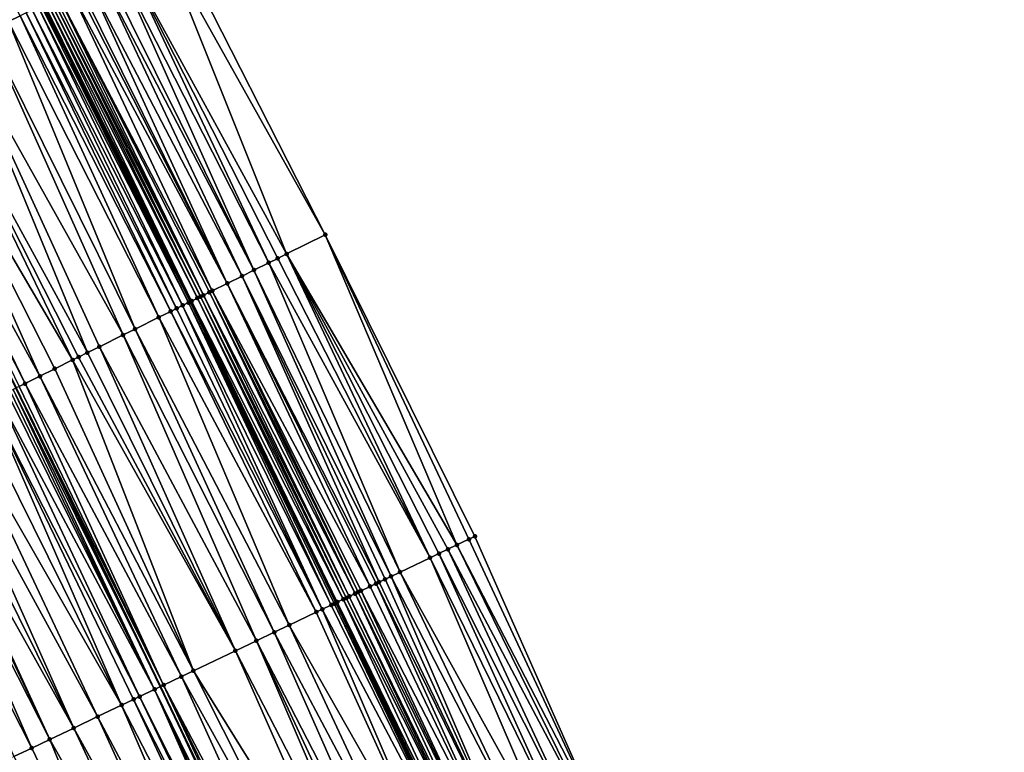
# Model space of a CAD drawing. Header units: feet. Extents: x 2004186 to 2014793, y 836912 to 864902.
# Tile 352 of 656: x 2010173 to 2010232, y 848415 to 848459. Entities that reach past the tile are written whole.
import ezdxf

# ---------------------------------------------------------------- set-up
doc = ezdxf.new("R2010")
doc.units = ezdxf.units.FT
doc.header["$LTSCALE"] = 100
doc.header["$MEASUREMENT"] = 0
for name, color, linetype, lineweight in [('EP_Travel Lane', 5, 'Continuous', 40), ('GPL_Skip Line', 2, 'Continuous', 40), ('Road Shots', 4, 'Continuous', 200), ('Road X-Section', 30, 'Continuous', 13)]:
    doc.layers.add(name, color=color, linetype=linetype, lineweight=lineweight)
doc.layers.add('I-77 SB_MM21-27-Surface-Border', color=7, linetype='Continuous')
doc.layers.add('I-77 SB_MM21-27-Surface-TIN', color=7, linetype='Continuous')

msp = doc.modelspace()

# ---------------------------------------------------------------- linework, layer by layer
at = {"layer": 'EP_Travel Lane'}
msp.add_polyline3d([(2010226.152270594, 848351.5306324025, 431.0596368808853), (2010217.611790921, 848369.7684313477, 431.003042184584), (2010208.997315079, 848387.8179519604, 430.9266833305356), (2010200.382830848, 848405.8674901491, 430.8562109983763), (2010191.768334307, 848423.9170541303, 430.7945311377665), (2010182.988971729, 848442.0748158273, 430.7348264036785), (2010174.091570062, 848459.9865653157, 430.6585878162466), (2010165.194158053, 848477.8983356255, 430.5893244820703), (2010156.296739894, 848495.8101183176, 430.5241777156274), (2010147.259371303, 848513.8251894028, 430.4477298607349), (2010138.152681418, 848531.6314415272, 430.3702636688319), (2010129.045940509, 848549.4377934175, 430.3274887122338), (2010119.939203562, 848567.2441375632, 430.2820293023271), (2010110.569408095, 848585.1130201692, 430.208047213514), (2010101.168451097, 848602.7657240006, 430.1428162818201)], dxfattribs=at)
at = {"layer": 'GPL_Skip Line'}
msp.add_polyline3d([(2010215.519128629, 848346.601391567, 430.5946012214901), (2010207.053911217, 848364.7211766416, 430.5414172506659), (2010198.430192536, 848382.7663136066, 430.4742536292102), (2010189.806490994, 848400.8114147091, 430.3949458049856), (2010181.182757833, 848418.8565819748, 430.3380431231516), (2010172.478275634, 848436.8624081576, 430.2722322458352), (2010163.59502872, 848454.7812046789, 430.2039886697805), (2010154.711774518, 848472.7000159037, 430.1406482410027), (2010145.828520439, 848490.6188268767, 430.0772240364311), (2010136.862724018, 848508.4959757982, 429.9985156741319), (2010127.74192482, 848526.2949927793, 429.9196532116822), (2010118.621085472, 848544.0940881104, 429.8680376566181), (2010109.500244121, 848561.8931873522, 429.8177818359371), (2010100.213436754, 848579.605537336, 429.7355131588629), (2010090.824792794, 848597.2647606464, 429.6626206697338), (2010081.436118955, 848614.924040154, 429.6102286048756)], dxfattribs=at)
at = {"layer": 'I-77 SB_MM21-27-Surface-Border', "color": 3, "linetype": 'ByBlock', "lineweight": -2}
msp.add_polyline3d([(2010108.129824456, 848606.4677973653, 430.4308570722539), (2010117.695080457, 848588.9024260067, 430.4908939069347), (2010127.298302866, 848571.0161863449, 430.5589193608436), (2010136.597118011, 848553.3083303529, 430.6211650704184), (2010145.895934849, 848535.6004710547, 430.6822738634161), (2010154.838771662, 848517.7101885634, 430.7413729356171), (2010164.104699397, 848499.6820100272, 430.8171132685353), (2010172.987898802, 848481.763309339, 430.9173157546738), (2010182.050294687, 848463.9334265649, 431.0124667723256), (2010191.112737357, 848446.1034494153, 431.0761961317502), (2010200.129132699, 848427.9138931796, 431.1357538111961), (2010208.211522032, 848409.6099850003, 431.1831568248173), (2010216.293915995, 848391.3060671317, 431.22738340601), (2010223.834974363, 848372.7433911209, 431.2562226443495), (2010232.031190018, 848354.2559218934, 431.3111899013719)], dxfattribs=at)
at = {"layer": 'I-77 SB_MM21-27-Surface-TIN', "color": 128, "linetype": 'ByBlock', "lineweight": -2}
for points in [[(2010163.133094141, 848476.876303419, 430.5198906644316), (2010172.016350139, 848458.9574885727, 430.5820116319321), (2010172.733059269, 848459.3129151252, 430.6135622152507)], [(2010181.333577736, 848463.5780157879, 430.9861770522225), (2010179.183426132, 848462.5117849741, 430.9078140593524), (2010188.783393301, 848444.9483925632, 431.0001468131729)], [(2010182.050294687, 848463.9334265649, 431.0124667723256), (2010181.333577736, 848463.5780157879, 430.9861770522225), (2010191.112737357, 848446.1034494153, 431.0761961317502)], [(2010181.333577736, 848463.5780157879, 430.9861770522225), (2010188.783393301, 848444.9483925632, 431.0001468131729), (2010191.112737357, 848446.1034494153, 431.0761961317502)], [(2010179.183426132, 848462.5117849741, 430.9078140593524), (2010178.645892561, 848462.2452185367, 430.8853106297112), (2010187.708321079, 848444.4152699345, 430.9585553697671)], [(2010179.183426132, 848462.5117849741, 430.9078140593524), (2010188.245856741, 848444.6818321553, 430.9796534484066), (2010188.783393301, 848444.9483925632, 431.0001468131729)], [(2010179.183426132, 848462.5117849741, 430.9078140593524), (2010187.708321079, 848444.4152699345, 430.9585553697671), (2010188.245856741, 848444.6818321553, 430.9796534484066)], [(2010177.929177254, 848461.8898044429, 430.8579148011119), (2010177.570817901, 848461.7121008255, 430.8453606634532), (2010186.812424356, 848443.9710075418, 430.9260516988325)], [(2010178.645892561, 848462.2452185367, 430.8853106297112), (2010177.929177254, 848461.8898044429, 430.8579148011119), (2010186.812424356, 848443.9710075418, 430.9260516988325)], [(2010178.645892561, 848462.2452185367, 430.8853106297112), (2010186.812424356, 848443.9710075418, 430.9260516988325), (2010187.708321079, 848444.4152699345, 430.9585553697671)], [(2010176.854100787, 848461.3566903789, 430.8191810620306), (2010176.316567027, 848461.0901243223, 430.7968047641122), (2010185.199806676, 848443.1713424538, 430.8699525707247)], [(2010177.570817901, 848461.7121008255, 430.8453606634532), (2010176.854100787, 848461.3566903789, 430.8191810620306), (2010186.095699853, 848443.6156120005, 430.9048419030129)], [(2010176.854100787, 848461.3566903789, 430.8191810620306), (2010185.199806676, 848443.1713424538, 430.8699525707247), (2010186.095699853, 848443.6156120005, 430.9048419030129)], [(2010177.570817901, 848461.7121008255, 430.8453606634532), (2010186.095699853, 848443.6156120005, 430.9048419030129), (2010186.812424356, 848443.9710075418, 430.9260516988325)], [(2010175.779049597, 848460.8235253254, 430.7634432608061), (2010175.062329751, 848460.4681203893, 430.739101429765), (2010184.303945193, 848442.7270089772, 430.8137435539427)], [(2010176.137401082, 848461.001244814, 430.781290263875), (2010175.779049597, 848460.8235253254, 430.7634432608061), (2010185.199806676, 848443.1713424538, 430.8699525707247)], [(2010175.779049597, 848460.8235253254, 430.7634432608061), (2010184.303945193, 848442.7270089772, 430.8137435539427), (2010185.199806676, 848443.1713424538, 430.8699525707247)], [(2010176.316567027, 848461.0901243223, 430.7968047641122), (2010176.137401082, 848461.001244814, 430.781290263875), (2010185.199806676, 848443.1713424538, 430.8699525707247)], [(2010173.987322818, 848459.9348660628, 430.6535923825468), (2010182.870565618, 848442.0160778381, 430.7246172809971), (2010174.091570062, 848459.9865653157, 430.6585878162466)], [(2010174.166499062, 848460.023724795, 430.6621783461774), (2010174.091570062, 848459.9865653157, 430.6585878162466), (2010182.988971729, 848442.0748158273, 430.7348264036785)], [(2010182.870565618, 848442.0160778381, 430.7246172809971), (2010182.988971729, 848442.0748158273, 430.7348264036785), (2010174.091570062, 848459.9865653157, 430.6585878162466)], [(2010174.345654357, 848460.112625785, 430.6848566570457), (2010174.166499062, 848460.023724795, 430.6621783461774), (2010183.049731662, 848442.1049571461, 430.740065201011)], [(2010174.166499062, 848460.023724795, 430.6621783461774), (2010182.988971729, 848442.0748158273, 430.7348264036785), (2010183.049731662, 848442.1049571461, 430.740065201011)], [(2010174.524805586, 848460.2015349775, 430.7102703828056), (2010174.345654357, 848460.112625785, 430.6848566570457), (2010183.408043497, 848442.2827566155, 430.7845850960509)], [(2010174.345654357, 848460.112625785, 430.6848566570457), (2010183.049731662, 848442.1049571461, 430.740065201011), (2010183.408043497, 848442.2827566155, 430.7845850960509)], [(2010174.703967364, 848460.290422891, 430.7285878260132), (2010174.524805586, 848460.2015349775, 430.7102703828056), (2010183.587214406, 848442.3716261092, 430.7967601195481)], [(2010174.524805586, 848460.2015349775, 430.7102703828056), (2010183.408043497, 848442.2827566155, 430.7845850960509), (2010183.587214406, 848442.3716261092, 430.7967601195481)], [(2010174.883143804, 848460.3792812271, 430.7370417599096), (2010174.703967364, 848460.290422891, 430.7285878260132), (2010183.766394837, 848442.4604763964, 430.802529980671)], [(2010174.703967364, 848460.290422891, 430.7285878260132), (2010183.587214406, 848442.3716261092, 430.7967601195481), (2010183.766394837, 848442.4604763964, 430.802529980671)], [(2010175.062329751, 848460.4681203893, 430.739101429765), (2010174.883143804, 848460.3792812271, 430.7370417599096), (2010183.766394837, 848442.4604763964, 430.802529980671)], [(2010175.062329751, 848460.4681203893, 430.739101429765), (2010184.124766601, 848442.6381549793, 430.8067361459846), (2010184.303945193, 848442.7270089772, 430.8137435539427)], [(2010175.062329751, 848460.4681203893, 430.739101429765), (2010183.766394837, 848442.4604763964, 430.802529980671), (2010184.124766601, 848442.6381549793, 430.8067361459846)], [(2010173.091418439, 848459.4906191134, 430.626240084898), (2010172.733059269, 848459.3129151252, 430.6135622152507), (2010181.795485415, 848441.48297131, 430.6883952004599)], [(2010173.449781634, 848459.6683149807, 430.6362097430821), (2010173.091418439, 848459.4906191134, 430.626240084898), (2010182.153848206, 848441.6606679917, 430.6986369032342)], [(2010173.091418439, 848459.4906191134, 430.626240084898), (2010181.795485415, 848441.48297131, 430.6883952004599), (2010182.153848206, 848441.6606679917, 430.6986369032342)], [(2010173.808140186, 848459.8460202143, 430.6493029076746), (2010173.449781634, 848459.6683149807, 430.6362097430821), (2010182.512201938, 848441.8383829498, 430.7149735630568)], [(2010173.449781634, 848459.6683149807, 430.6362097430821), (2010182.153848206, 848441.6606679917, 430.6986369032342), (2010182.512201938, 848441.8383829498, 430.7149735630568)], [(2010173.987322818, 848459.9348660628, 430.6535923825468), (2010173.808140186, 848459.8460202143, 430.6493029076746), (2010182.870565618, 848442.0160778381, 430.7246172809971)], [(2010173.808140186, 848459.8460202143, 430.6493029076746), (2010182.512201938, 848441.8383829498, 430.7149735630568), (2010182.870565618, 848442.0160778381, 430.7246172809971)], [(2010172.016350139, 848458.9574885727, 430.5820116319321), (2010170.76211073, 848458.3354889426, 430.5257432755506), (2010179.645356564, 848440.4166945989, 430.5947230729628)], [(2010172.733059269, 848459.3129151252, 430.6135622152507), (2010172.016350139, 848458.9574885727, 430.5820116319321), (2010181.07877268, 848441.1275520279, 430.6592682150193)], [(2010172.016350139, 848458.9574885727, 430.5820116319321), (2010179.645356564, 848440.4166945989, 430.5947230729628), (2010181.07877268, 848441.1275520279, 430.6592682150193)], [(2010172.733059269, 848459.3129151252, 430.6135622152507), (2010181.07877268, 848441.1275520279, 430.6592682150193), (2010181.795485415, 848441.48297131, 430.6883952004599)], [(2010170.76211073, 848458.3354889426, 430.5257432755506), (2010169.149510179, 848457.5357893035, 430.4581240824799), (2010178.928642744, 848440.0612775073, 430.5663266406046)], [(2010170.76211073, 848458.3354889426, 430.5257432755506), (2010178.928642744, 848440.0612775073, 430.5663266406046), (2010179.645356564, 848440.4166945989, 430.5947230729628)], [(2010169.149510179, 848457.5357893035, 430.4581240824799), (2010167.1785652, 848456.5583559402, 430.3679104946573), (2010176.778518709, 848438.994991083, 430.4694152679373)], [(2010169.149510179, 848457.5357893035, 430.4581240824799), (2010177.495225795, 848439.3504217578, 430.5023415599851), (2010178.928642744, 848440.0612775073, 430.5663266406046)], [(2010169.149510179, 848457.5357893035, 430.4581240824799), (2010176.778518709, 848438.994991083, 430.4694152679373), (2010177.495225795, 848439.3504217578, 430.5023415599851)], [(2010167.1785652, 848456.5583559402, 430.3679104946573), (2010165.745152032, 848455.847492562, 430.3013834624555), (2010175.882633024, 848438.5507064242, 430.4294862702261)], [(2010167.1785652, 848456.5583559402, 430.3679104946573), (2010176.240985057, 848438.728424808, 430.4469653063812), (2010176.778518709, 848438.994991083, 430.4694152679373)], [(2010167.1785652, 848456.5583559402, 430.3679104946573), (2010175.882633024, 848438.5507064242, 430.4294862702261), (2010176.240985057, 848438.728424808, 430.4469653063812)], [(2010165.745152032, 848455.847492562, 430.3013834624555), (2010164.311732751, 848455.1366415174, 430.2389694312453), (2010173.911685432, 848437.5732783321, 430.3410277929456)], [(2010165.745152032, 848455.847492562, 430.3013834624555), (2010174.807575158, 848438.017554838, 430.3782379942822), (2010175.882633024, 848438.5507064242, 430.4294862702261)], [(2010165.745152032, 848455.847492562, 430.3013834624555), (2010173.911685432, 848437.5732783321, 430.3410277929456), (2010174.807575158, 848438.017554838, 430.3782379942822)], [(2010164.311732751, 848455.1366415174, 430.2389694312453), (2010163.953383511, 848454.9589174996, 430.2196120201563), (2010173.015797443, 848437.1289983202, 430.3026484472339)], [(2010163.953383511, 848454.9589174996, 430.2196120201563), (2010172.657451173, 848436.9512683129, 430.2812931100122), (2010173.015797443, 848437.1289983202, 430.3026484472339)], [(2010164.311732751, 848455.1366415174, 430.2389694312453), (2010173.015797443, 848437.1289983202, 430.3026484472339), (2010173.911685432, 848437.5732783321, 430.3410277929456)], [(2010191.112737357, 848446.1034494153, 431.0761961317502), (2010188.783393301, 848444.9483925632, 431.0001468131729), (2010199.046457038, 848427.3963862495, 431.1083585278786)], [(2010191.112737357, 848446.1034494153, 431.0761961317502), (2010199.768242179, 848427.7413880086, 431.1256532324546), (2010200.129132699, 848427.9138931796, 431.1357538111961)], [(2010191.112737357, 848446.1034494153, 431.0761961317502), (2010199.046457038, 848427.3963862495, 431.1083585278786), (2010199.768242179, 848427.7413880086, 431.1256532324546)], [(2010188.245856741, 848444.6818321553, 430.9796534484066), (2010187.708321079, 848444.4152699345, 430.9585553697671), (2010197.422462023, 848426.6200871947, 431.0541741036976)], [(2010188.783393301, 848444.9483925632, 431.0001468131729), (2010188.245856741, 848444.6818321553, 430.9796534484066), (2010197.422462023, 848426.6200871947, 431.0541741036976)], [(2010188.783393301, 848444.9483925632, 431.0001468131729), (2010198.505124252, 848427.1376222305, 431.0910869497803), (2010199.046457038, 848427.3963862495, 431.1083585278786)], [(2010188.783393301, 848444.9483925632, 431.0001468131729), (2010197.963795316, 848426.8788501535, 431.0710866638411), (2010198.505124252, 848427.1376222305, 431.0910869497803)], [(2010188.783393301, 848444.9483925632, 431.0001468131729), (2010197.422462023, 848426.6200871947, 431.0541741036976), (2010197.963795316, 848426.8788501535, 431.0710866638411)], [(2010186.812424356, 848443.9710075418, 430.9260516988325), (2010186.095699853, 848443.6156120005, 430.9048419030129), (2010195.076706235, 848425.498735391, 430.9654279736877)], [(2010187.708321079, 848444.4152699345, 430.9585553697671), (2010186.812424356, 848443.9710075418, 430.9260516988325), (2010195.618037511, 848425.7575025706, 430.9837698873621)], [(2010186.812424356, 848443.9710075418, 430.9260516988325), (2010195.076706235, 848425.498735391, 430.9654279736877), (2010195.618037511, 848425.7575025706, 430.9837698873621)], [(2010187.708321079, 848444.4152699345, 430.9585553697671), (2010195.618037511, 848425.7575025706, 430.9837698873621), (2010197.422462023, 848426.6200871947, 431.0541741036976)], [(2010186.095699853, 848443.6156120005, 430.9048419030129), (2010185.199806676, 848443.1713424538, 430.8699525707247), (2010194.354929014, 848425.153717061, 430.9425217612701)], [(2010186.095699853, 848443.6156120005, 430.9048419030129), (2010194.715816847, 848425.3262278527, 430.9545256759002), (2010195.076706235, 848425.498735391, 430.9654279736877)], [(2010186.095699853, 848443.6156120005, 430.9048419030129), (2010194.354929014, 848425.153717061, 430.9425217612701), (2010194.715816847, 848425.3262278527, 430.9545256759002)], [(2010185.199806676, 848443.1713424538, 430.8699525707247), (2010184.303945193, 848442.7270089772, 430.8137435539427), (2010193.813619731, 848424.8949038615, 430.9085959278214)], [(2010185.199806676, 848443.1713424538, 430.8699525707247), (2010194.17449013, 848425.0674511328, 430.9329532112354), (2010194.354929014, 848425.153717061, 430.9425217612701)], [(2010185.199806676, 848443.1713424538, 430.8699525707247), (2010193.813619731, 848424.8949038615, 430.9085959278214), (2010194.17449013, 848425.0674511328, 430.9329532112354)], [(2010183.408043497, 848442.2827566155, 430.7845850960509), (2010183.049731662, 848442.1049571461, 430.740065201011), (2010192.189644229, 848424.1185639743, 430.8405841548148)], [(2010183.587214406, 848442.3716261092, 430.7967601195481), (2010183.408043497, 848442.2827566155, 430.7845850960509), (2010192.370069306, 848424.204858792, 430.8599357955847)], [(2010183.408043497, 848442.2827566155, 430.7845850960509), (2010192.189644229, 848424.1185639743, 430.8405841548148), (2010192.370069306, 848424.204858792, 430.8599357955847)], [(2010183.766394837, 848442.4604763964, 430.802529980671), (2010183.587214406, 848442.3716261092, 430.7967601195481), (2010192.550506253, 848424.2911287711, 430.8708761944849)], [(2010183.587214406, 848442.3716261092, 430.7967601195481), (2010192.370069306, 848424.204858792, 430.8599357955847), (2010192.550506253, 848424.2911287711, 430.8708761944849)], [(2010184.124766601, 848442.6381549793, 430.8067361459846), (2010183.766394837, 848442.4604763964, 430.802529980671), (2010192.911414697, 848424.4635964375, 430.868276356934)], [(2010183.766394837, 848442.4604763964, 430.802529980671), (2010192.550506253, 848424.2911287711, 430.8708761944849), (2010192.911414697, 848424.4635964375, 430.868276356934)], [(2010184.303945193, 848442.7270089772, 430.8137435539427), (2010184.124766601, 848442.6381549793, 430.8067361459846), (2010193.09186242, 848424.5498438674, 430.8715807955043)], [(2010184.124766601, 848442.6381549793, 430.8067361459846), (2010192.911414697, 848424.4635964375, 430.868276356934), (2010193.09186242, 848424.5498438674, 430.8715807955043)], [(2010184.303945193, 848442.7270089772, 430.8137435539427), (2010193.272305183, 848424.6361016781, 430.8784005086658), (2010193.813619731, 848424.8949038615, 430.9085959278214)], [(2010184.303945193, 848442.7270089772, 430.8137435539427), (2010193.09186242, 848424.5498438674, 430.8715807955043), (2010193.272305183, 848424.6361016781, 430.8784005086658)], [(2010182.153848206, 848441.6606679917, 430.6986369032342), (2010181.795485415, 848441.48297131, 430.6883952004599), (2010190.926590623, 848423.5146636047, 430.7604403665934)], [(2010182.512201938, 848441.8383829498, 430.7149735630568), (2010182.153848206, 848441.6606679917, 430.6986369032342), (2010190.926590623, 848423.5146636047, 430.7604403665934)], [(2010182.870565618, 848442.0160778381, 430.7246172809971), (2010182.512201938, 848441.8383829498, 430.7149735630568), (2010191.467918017, 848423.7734389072, 430.7815329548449)], [(2010182.512201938, 848441.8383829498, 430.7149735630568), (2010190.926590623, 848423.5146636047, 430.7604403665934), (2010191.467918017, 848423.7734389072, 430.7815329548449)], [(2010182.870565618, 848442.0160778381, 430.7246172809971), (2010191.768334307, 848423.9170541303, 430.7945311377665), (2010182.988971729, 848442.0748158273, 430.7348264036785)], [(2010182.870565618, 848442.0160778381, 430.7246172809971), (2010191.648363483, 848423.8596910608, 430.7864370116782), (2010191.768334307, 848423.9170541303, 430.7945311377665)], [(2010182.870565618, 848442.0160778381, 430.7246172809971), (2010191.467918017, 848423.7734389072, 430.7815329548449), (2010191.648363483, 848423.8596910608, 430.7864370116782)], [(2010183.049731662, 848442.1049571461, 430.740065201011), (2010182.988971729, 848442.0748158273, 430.7348264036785), (2010191.82879869, 848423.9459646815, 430.7986105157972)], [(2010191.82879869, 848423.9459646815, 430.7986105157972), (2010182.988971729, 848442.0748158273, 430.7348264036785), (2010191.768334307, 848423.9170541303, 430.7945311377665)], [(2010183.049731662, 848442.1049571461, 430.740065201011), (2010191.82879869, 848423.9459646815, 430.7986105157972), (2010192.189644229, 848424.1185639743, 430.8405841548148)], [(2010181.07877268, 848441.1275520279, 430.6592682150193), (2010179.645356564, 848440.4166945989, 430.5947230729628), (2010188.941726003, 848422.5658156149, 430.6813352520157)], [(2010181.795485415, 848441.48297131, 430.6883952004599), (2010181.07877268, 848441.1275520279, 430.6592682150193), (2010190.565700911, 848423.3421567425, 430.749767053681)], [(2010181.07877268, 848441.1275520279, 430.6592682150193), (2010188.941726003, 848422.5658156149, 430.6813352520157), (2010190.565700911, 848423.3421567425, 430.749767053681)], [(2010181.795485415, 848441.48297131, 430.6883952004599), (2010190.565700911, 848423.3421567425, 430.749767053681), (2010190.926590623, 848423.5146636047, 430.7604403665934)], [(2010179.645356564, 848440.4166945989, 430.5947230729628), (2010178.928642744, 848440.0612775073, 430.5663266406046), (2010188.039520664, 848422.1345088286, 430.641231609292)], [(2010179.645356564, 848440.4166945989, 430.5947230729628), (2010188.039520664, 848422.1345088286, 430.641231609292), (2010188.941726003, 848422.5658156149, 430.6813352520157)], [(2010178.928642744, 848440.0612775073, 430.5663266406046), (2010177.495225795, 848439.3504217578, 430.5023415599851), (2010186.956868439, 848421.616952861, 430.5972305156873)], [(2010178.928642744, 848440.0612775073, 430.5663266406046), (2010186.956868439, 848421.616952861, 430.5972305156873), (2010188.039520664, 848422.1345088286, 430.641231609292)], [(2010177.495225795, 848439.3504217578, 430.5023415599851), (2010176.778518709, 848438.994991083, 430.4694152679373), (2010185.69377972, 848421.0131259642, 430.5419672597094)], [(2010177.495225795, 848439.3504217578, 430.5023415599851), (2010185.69377972, 848421.0131259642, 430.5419672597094), (2010186.956868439, 848421.616952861, 430.5972305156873)], [(2010176.240985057, 848438.728424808, 430.4469653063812), (2010175.882633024, 848438.5507064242, 430.4294862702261), (2010185.69377972, 848421.0131259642, 430.5419672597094)], [(2010176.778518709, 848438.994991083, 430.4694152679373), (2010176.240985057, 848438.728424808, 430.4469653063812), (2010185.69377972, 848421.0131259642, 430.5419672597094)], [(2010174.807575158, 848438.017554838, 430.3782379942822), (2010173.911685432, 848437.5732783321, 430.3410277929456), (2010183.167614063, 848419.8054475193, 430.4230929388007)], [(2010175.882633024, 848438.5507064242, 430.4294862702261), (2010174.807575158, 848438.017554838, 430.3782379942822), (2010183.167614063, 848419.8054475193, 430.4230929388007)], [(2010175.882633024, 848438.5507064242, 430.4294862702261), (2010183.167614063, 848419.8054475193, 430.4230929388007), (2010185.69377972, 848421.0131259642, 430.5419672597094)], [(2010173.911685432, 848437.5732783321, 430.3410277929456), (2010173.015797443, 848437.1289983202, 430.3026484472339), (2010182.445848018, 848419.4604058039, 430.3922675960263)], [(2010173.911685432, 848437.5732783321, 430.3410277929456), (2010182.445848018, 848419.4604058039, 430.3922675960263), (2010183.167614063, 848419.8054475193, 430.4230929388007)], [(2010172.299100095, 848436.7735480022, 430.2631713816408), (2010181.182757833, 848418.8565819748, 430.3380431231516), (2010172.478275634, 848436.8624081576, 430.2722322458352)], [(2010172.657451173, 848436.9512683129, 430.2812931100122), (2010172.478275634, 848436.8624081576, 430.2722322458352), (2010181.363199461, 848418.9428421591, 430.3456666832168)], [(2010181.363199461, 848418.9428421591, 430.3456666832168), (2010172.478275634, 848436.8624081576, 430.2722322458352), (2010181.182757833, 848418.8565819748, 430.3380431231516)], [(2010173.015797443, 848437.1289983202, 430.3026484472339), (2010172.657451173, 848436.9512683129, 430.2812931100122), (2010181.363199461, 848418.9428421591, 430.3456666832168)], [(2010173.015797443, 848437.1289983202, 430.3026484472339), (2010181.363199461, 848418.9428421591, 430.3456666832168), (2010182.445848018, 848419.4604058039, 430.3922675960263)], [(2010171.403188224, 848436.3293161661, 430.2408578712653), (2010170.865655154, 848436.062748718, 430.2180167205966), (2010179.919650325, 848418.252794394, 430.2960937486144)], [(2010171.94073038, 848436.5958652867, 430.2575871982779), (2010171.403188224, 848436.3293161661, 430.2408578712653), (2010180.821874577, 848418.6840616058, 430.3227960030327)], [(2010171.403188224, 848436.3293161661, 430.2408578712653), (2010179.919650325, 848418.252794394, 430.2960937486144), (2010180.821874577, 848418.6840616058, 430.3227960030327)], [(2010172.119917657, 848436.684701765, 430.2587521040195), (2010171.94073038, 848436.5958652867, 430.2575871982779), (2010180.821874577, 848418.6840616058, 430.3227960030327)], [(2010172.299100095, 848436.7735480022, 430.2631713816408), (2010172.119917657, 848436.684701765, 430.2587521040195), (2010180.821874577, 848418.6840616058, 430.3227960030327)], [(2010172.299100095, 848436.7735480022, 430.2631713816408), (2010180.821874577, 848418.6840616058, 430.3227960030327), (2010181.182757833, 848418.8565819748, 430.3380431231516)], [(2010170.865655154, 848436.062748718, 430.2180167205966), (2010169.969778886, 848435.618445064, 430.1717530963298), (2010178.837005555, 848417.7352228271, 430.2468101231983)], [(2010170.865655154, 848436.062748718, 430.2180167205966), (2010179.558764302, 848418.0802798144, 430.2828070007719), (2010179.919650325, 848418.252794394, 430.2960937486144)], [(2010170.865655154, 848436.062748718, 430.2180167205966), (2010178.837005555, 848417.7352228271, 430.2468101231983), (2010179.558764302, 848418.0802798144, 430.2828070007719)], [(2010168.894716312, 848435.0853029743, 430.1236717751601), (2010167.819650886, 848434.5521666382, 430.0775091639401), (2010177.39348009, 848417.0451255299, 430.1804637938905)], [(2010169.969778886, 848435.618445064, 430.1717530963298), (2010168.894716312, 848435.0853029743, 430.1236717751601), (2010178.837005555, 848417.7352228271, 430.2468101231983)], [(2010168.894716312, 848435.0853029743, 430.1236717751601), (2010177.39348009, 848417.0451255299, 430.1804637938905), (2010178.837005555, 848417.7352228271, 430.2468101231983)], [(2010167.819650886, 848434.5521666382, 430.0775091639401), (2010167.102931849, 848434.1967600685, 430.0526215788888), (2010175.949943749, 848416.3550509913, 430.121824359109)], [(2010167.819650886, 848434.5521666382, 430.0775091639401), (2010175.949943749, 848416.3550509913, 430.121824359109), (2010177.39348009, 848417.0451255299, 430.1804637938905)], [(2010167.102931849, 848434.1967600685, 430.0526215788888), (2010166.207038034, 848433.7524918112, 430.0181621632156), (2010175.949943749, 848416.3550509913, 430.121824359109)], [(2010165.49033401, 848433.3970549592, 429.9831759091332), (2010164.41526111, 848432.8639336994, 429.9420410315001), (2010173.42376652, 848415.1473967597, 430.0111495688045)], [(2010166.027863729, 848433.663629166, 430.0082710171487), (2010165.49033401, 848433.3970549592, 429.9831759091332), (2010174.506418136, 848415.664954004, 430.0555829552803)], [(2010165.49033401, 848433.3970549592, 429.9831759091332), (2010173.42376652, 848415.1473967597, 430.0111495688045), (2010174.506418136, 848415.664954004, 430.0555829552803)], [(2010166.207038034, 848433.7524918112, 430.0181621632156), (2010166.027863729, 848433.663629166, 430.0082710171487), (2010174.506418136, 848415.664954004, 430.0555829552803)], [(2010166.207038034, 848433.7524918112, 430.0181621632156), (2010174.506418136, 848415.664954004, 430.0555829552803), (2010175.949943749, 848416.3550509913, 430.121824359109)], [(2010164.41526111, 848432.8639336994, 429.9420410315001), (2010172.34110982, 848414.6298501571, 429.9703196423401), (2010173.42376652, 848415.1473967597, 430.0111495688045)], [(2010207.850635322, 848409.4374718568, 431.170357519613), (2010199.046457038, 848427.3963862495, 431.1083585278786), (2010198.505124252, 848427.1376222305, 431.0910869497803)], [(2010199.768242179, 848427.7413880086, 431.1256532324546), (2010199.046457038, 848427.3963862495, 431.1083585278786), (2010208.211522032, 848409.6099850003, 431.1831568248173)], [(2010207.850635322, 848409.4374718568, 431.170357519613), (2010208.211522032, 848409.6099850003, 431.1831568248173), (2010199.046457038, 848427.3963862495, 431.1083585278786)], [(2010200.129132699, 848427.9138931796, 431.1357538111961), (2010199.768242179, 848427.7413880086, 431.1256532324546), (2010208.211522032, 848409.6099850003, 431.1831568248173)], [(2010206.226630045, 848408.6611942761, 431.123449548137), (2010197.963795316, 848426.8788501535, 431.0710866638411), (2010197.422462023, 848426.6200871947, 431.0541741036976)], [(2010206.9484026, 848409.0062223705, 431.1496603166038), (2010198.505124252, 848427.1376222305, 431.0910869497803), (2010197.963795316, 848426.8788501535, 431.0710866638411)], [(2010206.226630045, 848408.6611942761, 431.123449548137), (2010206.9484026, 848409.0062223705, 431.1496603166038), (2010197.963795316, 848426.8788501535, 431.0710866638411)], [(2010206.9484026, 848409.0062223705, 431.1496603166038), (2010207.850635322, 848409.4374718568, 431.170357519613), (2010198.505124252, 848427.1376222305, 431.0910869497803)], [(2010205.324415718, 848408.2299062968, 431.0897171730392), (2010197.422462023, 848426.6200871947, 431.0541741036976), (2010195.618037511, 848425.7575025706, 430.9837698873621)], [(2010206.226630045, 848408.6611942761, 431.123449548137), (2010197.422462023, 848426.6200871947, 431.0541741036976), (2010205.324415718, 848408.2299062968, 431.0897171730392)], [(2010195.618037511, 848425.7575025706, 430.9837698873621), (2010195.076706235, 848425.498735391, 430.9654279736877), (2010204.241760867, 848407.7123558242, 431.0475799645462)], [(2010205.324415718, 848408.2299062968, 431.0897171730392), (2010195.618037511, 848425.7575025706, 430.9837698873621), (2010204.241760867, 848407.7123558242, 431.0475799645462)], [(2010194.17449013, 848425.0674511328, 430.9329532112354), (2010193.813619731, 848424.8949038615, 430.9085959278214), (2010202.437328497, 848406.8497876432, 430.9827491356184)], [(2010194.354929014, 848425.153717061, 430.9425217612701), (2010194.17449013, 848425.0674511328, 430.9329532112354), (2010202.97865156, 848407.1085720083, 431.006909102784)], [(2010194.17449013, 848425.0674511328, 430.9329532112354), (2010202.437328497, 848406.8497876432, 430.9827491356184), (2010202.97865156, 848407.1085720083, 431.006909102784)], [(2010194.715816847, 848425.3262278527, 430.9545256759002), (2010194.354929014, 848425.153717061, 430.9425217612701), (2010202.97865156, 848407.1085720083, 431.006909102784)], [(2010195.076706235, 848425.498735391, 430.9654279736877), (2010194.715816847, 848425.3262278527, 430.9545256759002), (2010202.97865156, 848407.1085720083, 431.006909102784)], [(2010195.076706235, 848425.498735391, 430.9654279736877), (2010202.97865156, 848407.1085720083, 431.006909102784), (2010204.241760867, 848407.7123558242, 431.0475799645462)], [(2010192.911414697, 848424.4635964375, 430.868276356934), (2010192.550506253, 848424.2911287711, 430.8708761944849), (2010201.354683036, 848406.3322175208, 430.9339577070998)], [(2010193.09186242, 848424.5498438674, 430.8715807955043), (2010192.911414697, 848424.4635964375, 430.868276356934), (2010201.715563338, 848406.5047440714, 430.9512972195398)], [(2010192.911414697, 848424.4635964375, 430.868276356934), (2010201.354683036, 848406.3322175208, 430.9339577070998), (2010201.715563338, 848406.5047440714, 430.9512972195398)], [(2010193.272305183, 848424.6361016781, 430.8784005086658), (2010193.09186242, 848424.5498438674, 430.8715807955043), (2010201.715563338, 848406.5047440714, 430.9512972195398)], [(2010193.813619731, 848424.8949038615, 430.9085959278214), (2010193.272305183, 848424.6361016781, 430.8784005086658), (2010202.437328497, 848406.8497876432, 430.9827491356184)], [(2010193.272305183, 848424.6361016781, 430.8784005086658), (2010201.715563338, 848406.5047440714, 430.9512972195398), (2010202.437328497, 848406.8497876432, 430.9827491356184)], [(2010191.467918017, 848423.7734389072, 430.7815329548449), (2010190.926590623, 848423.5146636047, 430.7604403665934), (2010200.272087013, 848405.8145439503, 430.8501351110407)], [(2010191.648363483, 848423.8596910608, 430.7864370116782), (2010191.467918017, 848423.7734389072, 430.7815329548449), (2010200.272087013, 848405.8145439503, 430.8501351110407)], [(2010191.648363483, 848423.8596910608, 430.7864370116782), (2010200.382830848, 848405.8674901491, 430.8562109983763), (2010191.768334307, 848423.9170541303, 430.7945311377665)], [(2010191.648363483, 848423.8596910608, 430.7864370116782), (2010200.272087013, 848405.8145439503, 430.8501351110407), (2010200.382830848, 848405.8674901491, 430.8562109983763)], [(2010191.82879869, 848423.9459646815, 430.7986105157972), (2010191.768334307, 848423.9170541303, 430.7945311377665), (2010200.452525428, 848405.9008108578, 430.8600347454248)], [(2010200.452525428, 848405.9008108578, 430.8600347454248), (2010191.768334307, 848423.9170541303, 430.7945311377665), (2010200.382830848, 848405.8674901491, 430.8562109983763)], [(2010192.189644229, 848424.1185639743, 430.8405841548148), (2010191.82879869, 848423.9459646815, 430.7986105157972), (2010200.63295972, 848405.9870863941, 430.8728565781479)], [(2010191.82879869, 848423.9459646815, 430.7986105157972), (2010200.452525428, 848405.9008108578, 430.8600347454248), (2010200.63295972, 848405.9870863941, 430.8728565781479)], [(2010192.370069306, 848424.204858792, 430.8599357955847), (2010192.189644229, 848424.1185639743, 430.8405841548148), (2010201.174249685, 848406.2459400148, 430.9204689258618)], [(2010192.189644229, 848424.1185639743, 430.8405841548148), (2010200.63295972, 848405.9870863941, 430.8728565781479), (2010201.174249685, 848406.2459400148, 430.9204689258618)], [(2010192.550506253, 848424.2911287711, 430.8708761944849), (2010192.370069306, 848424.204858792, 430.8599357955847), (2010201.174249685, 848406.2459400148, 430.9204689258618)], [(2010192.550506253, 848424.2911287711, 430.8708761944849), (2010201.174249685, 848406.2459400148, 430.9204689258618), (2010201.354683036, 848406.3322175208, 430.9339577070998)], [(2010190.565700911, 848423.3421567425, 430.749767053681), (2010188.941726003, 848422.5658156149, 430.6813352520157), (2010198.828539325, 848405.1244931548, 430.7995400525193)], [(2010190.926590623, 848423.5146636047, 430.7604403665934), (2010190.565700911, 848423.3421567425, 430.749767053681), (2010198.828539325, 848405.1244931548, 430.7995400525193)], [(2010190.926590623, 848423.5146636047, 430.7604403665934), (2010198.828539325, 848405.1244931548, 430.7995400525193), (2010200.272087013, 848405.8145439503, 430.8501351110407)], [(2010188.039520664, 848422.1345088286, 430.641231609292), (2010186.956868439, 848421.616952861, 430.5972305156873), (2010196.121920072, 848403.8305795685, 430.681530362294)], [(2010188.941726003, 848422.5658156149, 430.6813352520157), (2010188.039520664, 848422.1345088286, 430.641231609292), (2010197.385009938, 848404.4344040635, 430.7359766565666)], [(2010188.039520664, 848422.1345088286, 430.641231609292), (2010196.121920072, 848403.8305795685, 430.681530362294), (2010197.385009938, 848404.4344040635, 430.7359766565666)], [(2010188.941726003, 848422.5658156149, 430.6813352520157), (2010197.385009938, 848404.4344040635, 430.7359766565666), (2010198.828539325, 848405.1244931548, 430.7995400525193)], [(2010186.956868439, 848421.616952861, 430.5972305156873), (2010185.69377972, 848421.0131259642, 430.5419672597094), (2010194.858830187, 848403.2267551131, 430.6270973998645)], [(2010186.956868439, 848421.616952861, 430.5972305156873), (2010195.400152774, 848403.4855404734, 430.651594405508), (2010196.121920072, 848403.8305795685, 430.681530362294)], [(2010186.956868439, 848421.616952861, 430.5972305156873), (2010194.858830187, 848403.2267551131, 430.6270973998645), (2010195.400152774, 848403.4855404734, 430.651594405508)], [(2010185.69377972, 848421.0131259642, 430.5419672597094), (2010183.167614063, 848419.8054475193, 430.4230929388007), (2010193.77618492, 848402.7091845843, 430.5781684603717)], [(2010185.69377972, 848421.0131259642, 430.5419672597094), (2010193.77618492, 848402.7091845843, 430.5781684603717), (2010194.858830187, 848403.2267551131, 430.6270973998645)], [(2010183.167614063, 848419.8054475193, 430.4230929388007), (2010182.445848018, 848419.4604058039, 430.3922675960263), (2010192.152223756, 848401.9328146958, 430.5000017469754)], [(2010183.167614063, 848419.8054475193, 430.4230929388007), (2010192.152223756, 848401.9328146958, 430.5000017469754), (2010193.77618492, 848402.7091845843, 430.5781684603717)], [(2010182.445848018, 848419.4604058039, 430.3922675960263), (2010181.363199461, 848418.9428421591, 430.3456666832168), (2010190.70869001, 848401.2427347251, 430.4395269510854)], [(2010182.445848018, 848419.4604058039, 430.3922675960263), (2010190.70869001, 848401.2427347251, 430.4395269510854), (2010192.152223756, 848401.9328146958, 430.5000017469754)], [(2010180.821874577, 848418.6840616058, 430.3227960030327), (2010179.919650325, 848418.252794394, 430.2960937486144), (2010188.904258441, 848400.3801648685, 430.3741286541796)], [(2010180.821874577, 848418.6840616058, 430.3227960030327), (2010189.626046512, 848400.7251604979, 430.3893455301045), (2010181.182757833, 848418.8565819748, 430.3380431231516)], [(2010180.821874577, 848418.6840616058, 430.3227960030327), (2010189.265151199, 848400.5526653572, 430.3826425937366), (2010189.626046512, 848400.7251604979, 430.3893455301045)], [(2010180.821874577, 848418.6840616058, 430.3227960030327), (2010188.904258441, 848400.3801648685, 430.3741286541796), (2010189.265151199, 848400.5526653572, 430.3826425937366)], [(2010181.363199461, 848418.9428421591, 430.3456666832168), (2010181.182757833, 848418.8565819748, 430.3380431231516), (2010189.806490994, 848400.8114147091, 430.3949458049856)], [(2010189.626046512, 848400.7251604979, 430.3893455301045), (2010189.806490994, 848400.8114147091, 430.3949458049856), (2010181.182757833, 848418.8565819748, 430.3380431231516)], [(2010181.363199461, 848418.9428421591, 430.3456666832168), (2010189.806490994, 848400.8114147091, 430.3949458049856), (2010190.167371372, 848400.9839411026, 430.4122320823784)], [(2010181.363199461, 848418.9428421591, 430.3456666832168), (2010190.167371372, 848400.9839411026, 430.4122320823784), (2010190.70869001, 848401.2427347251, 430.4395269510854)], [(2010179.558764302, 848418.0802798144, 430.2828070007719), (2010178.837005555, 848417.7352228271, 430.2468101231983), (2010188.002056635, 848399.9488506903, 430.3315243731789)], [(2010179.919650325, 848418.252794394, 430.2960937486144), (2010179.558764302, 848418.0802798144, 430.2828070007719), (2010188.543373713, 848400.2076475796, 430.3599255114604)], [(2010179.558764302, 848418.0802798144, 430.2828070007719), (2010188.002056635, 848399.9488506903, 430.3315243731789), (2010188.543373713, 848400.2076475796, 430.3599255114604)], [(2010179.919650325, 848418.252794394, 430.2960937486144), (2010188.543373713, 848400.2076475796, 430.3599255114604), (2010188.904258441, 848400.3801648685, 430.3741286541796)], [(2010178.837005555, 848417.7352228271, 430.2468101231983), (2010177.39348009, 848417.0451255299, 430.1804637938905), (2010186.738976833, 848399.3450051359, 430.2699466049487)], [(2010178.837005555, 848417.7352228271, 430.2468101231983), (2010186.738976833, 848399.3450051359, 430.2699466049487), (2010188.002056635, 848399.9488506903, 430.3315243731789)], [(2010177.39348009, 848417.0451255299, 430.1804637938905), (2010175.949943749, 848416.3550509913, 430.121824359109), (2010185.656332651, 848398.8274323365, 430.2202487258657)], [(2010177.39348009, 848417.0451255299, 430.1804637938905), (2010185.656332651, 848398.8274323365, 430.2202487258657), (2010186.738976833, 848399.3450051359, 430.2699466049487)], [(2010175.949943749, 848416.3550509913, 430.121824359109), (2010174.506418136, 848415.664954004, 430.0555829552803), (2010184.393234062, 848398.2236260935, 430.1719831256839)], [(2010175.949943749, 848416.3550509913, 430.121824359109), (2010184.393234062, 848398.2236260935, 430.1719831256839), (2010185.656332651, 848398.8274323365, 430.2202487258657)], [(2010174.506418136, 848415.664954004, 430.0555829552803), (2010173.42376652, 848415.1473967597, 430.0111495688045), (2010182.047495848, 848397.102237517, 430.0707911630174)], [(2010174.506418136, 848415.664954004, 430.0555829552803), (2010182.047495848, 848397.102237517, 430.0707911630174), (2010184.393234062, 848398.2236260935, 430.1719831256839)], [(2010173.42376652, 848415.1473967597, 430.0111495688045), (2010172.34110982, 848414.6298501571, 429.9703196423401), (2010182.047495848, 848397.102237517, 430.0707911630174)]]:
    msp.add_3dface(points, dxfattribs=at)
at = {"layer": 'Road Shots', "lineweight": 100}
for p in [(2010191.112737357, 848446.1034494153, 431.0761961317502), (2010188.245856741, 848444.6818321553, 430.9796534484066), (2010188.783393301, 848444.9483925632, 431.0001468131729), (2010186.812424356, 848443.9710075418, 430.9260516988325), (2010187.708321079, 848444.4152699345, 430.9585553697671), (2010186.095699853, 848443.6156120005, 430.9048419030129), (2010185.199806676, 848443.1713424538, 430.8699525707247), (2010183.408043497, 848442.2827566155, 430.7845850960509), (2010183.587214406, 848442.3716261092, 430.7967601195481), (2010183.766394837, 848442.4604763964, 430.802529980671), (2010184.124766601, 848442.6381549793, 430.8067361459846), (2010184.303945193, 848442.7270089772, 430.8137435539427), (2010182.153848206, 848441.6606679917, 430.6986369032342), (2010182.512201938, 848441.8383829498, 430.7149735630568), (2010182.870565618, 848442.0160778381, 430.7246172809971), (2010183.049731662, 848442.1049571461, 430.740065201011), (2010181.07877268, 848441.1275520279, 430.6592682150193), (2010181.795485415, 848441.48297131, 430.6883952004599), (2010179.645356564, 848440.4166945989, 430.5947230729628), (2010178.928642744, 848440.0612775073, 430.5663266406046), (2010177.495225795, 848439.3504217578, 430.5023415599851), (2010176.240985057, 848438.728424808, 430.4469653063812), (2010176.778518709, 848438.994991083, 430.4694152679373), (2010174.807575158, 848438.017554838, 430.3782379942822), (2010175.882633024, 848438.5507064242, 430.4294862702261), (2010173.911685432, 848437.5732783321, 430.3410277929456), (2010173.015797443, 848437.1289983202, 430.3026484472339), (2010199.046457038, 848427.3963862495, 431.1083585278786), (2010199.768242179, 848427.7413880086, 431.1256532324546), (2010200.129132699, 848427.9138931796, 431.1357538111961), (2010197.963795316, 848426.8788501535, 431.0710866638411), (2010198.505124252, 848427.1376222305, 431.0910869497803), (2010197.422462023, 848426.6200871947, 431.0541741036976), (2010195.618037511, 848425.7575025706, 430.9837698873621), (2010194.17449013, 848425.0674511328, 430.9329532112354), (2010194.354929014, 848425.153717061, 430.9425217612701), (2010194.715816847, 848425.3262278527, 430.9545256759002), (2010195.076706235, 848425.498735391, 430.9654279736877), (2010192.911414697, 848424.4635964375, 430.868276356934), (2010193.09186242, 848424.5498438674, 430.8715807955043), (2010193.272305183, 848424.6361016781, 430.8784005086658), (2010193.813619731, 848424.8949038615, 430.9085959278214), (2010191.467918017, 848423.7734389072, 430.7815329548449), (2010191.648363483, 848423.8596910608, 430.7864370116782), (2010191.82879869, 848423.9459646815, 430.7986105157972), (2010192.189644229, 848424.1185639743, 430.8405841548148), (2010192.370069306, 848424.204858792, 430.8599357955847), (2010192.550506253, 848424.2911287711, 430.8708761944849), (2010190.565700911, 848423.3421567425, 430.749767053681), (2010190.926590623, 848423.5146636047, 430.7604403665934), (2010188.039520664, 848422.1345088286, 430.641231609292), (2010188.941726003, 848422.5658156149, 430.6813352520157), (2010186.956868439, 848421.616952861, 430.5972305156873), (2010185.69377972, 848421.0131259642, 430.5419672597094), (2010183.167614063, 848419.8054475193, 430.4230929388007), (2010182.445848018, 848419.4604058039, 430.3922675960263), (2010180.821874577, 848418.6840616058, 430.3227960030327), (2010181.363199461, 848418.9428421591, 430.3456666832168), (2010179.558764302, 848418.0802798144, 430.2828070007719), (2010179.919650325, 848418.252794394, 430.2960937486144), (2010178.837005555, 848417.7352228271, 430.2468101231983), (2010177.39348009, 848417.0451255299, 430.1804637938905), (2010175.949943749, 848416.3550509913, 430.121824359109), (2010174.506418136, 848415.664954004, 430.0555829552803), (2010173.42376652, 848415.1473967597, 430.0111495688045)]:
    msp.add_point(p, dxfattribs=at)
at = {"layer": 'Road X-Section', "extrusion": (0.4441624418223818, -0.8959400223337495, 0.003346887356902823), "elevation": 132676.0150530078, "flags": 128}
msp.add_lwpolyline([(2177819.76141636, -14.99587893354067), (2177820.76141636, -14.95006644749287), (2177820.96141636, -14.94000886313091), (2177821.561416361, -14.92114351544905), (2177822.76141636, -14.86583723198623), (2177822.96141636, -14.8549531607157), (2177823.56141636, -14.83296719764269), (2177824.36141636, -14.80561060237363), (2177824.76141636, -14.79834909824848), (2177825.36141636, -14.79268810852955), (2177825.56141636, -14.79283151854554), (2177825.76141636, -14.78516685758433), (2177826.16141636, -14.75712297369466), (2177826.96141636, -14.72288042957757), (2177828.16141636, -14.67912375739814), (2177829.161416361, -14.63342885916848), (2177831.16141636, -14.56076316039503), (2177831.76141636, -14.53842491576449), (2177832.56141636, -14.5144720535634), (2177832.96141636, -14.49851530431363), (2177834.16141636, -14.44165326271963), (2177834.76141636, -14.42105073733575), (2177835.56141636, -14.39454053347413), (2177836.36141636, -14.36562072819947), (2177836.76141636, -14.34475560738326), (2177837.16141636, -14.32060197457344), (2177837.76141636, -14.29651217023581), (2177838.56141636, -14.25916051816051), (2177839.36141636, -14.23474719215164), (2177840.36141636, -14.20303205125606), (2177841.561416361, -14.15834341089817), (2177842.36141636, -14.13074694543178), (2177843.36141636, -14.08939452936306), (2177844.16141636, -14.06165683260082), (2177844.561416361, -14.04922226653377), (2177845.96141636, -13.9999802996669), (2177847.161416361, -13.95156740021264), (2177848.16141636, -13.90107817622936), (2177848.56141636, -13.88523532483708), (2177848.96141636, -13.87307201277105), (2177849.76141636, -13.85557795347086), (2177850.36141636, -13.83214279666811), (2177850.76141636, -13.81278527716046), (2177852.36141636, -13.75037089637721), (2177853.96141636, -13.68384349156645), (2177856.16141636, -13.5936293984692), (2177857.96141636, -13.52600982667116), (2177859.36141636, -13.46974115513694), (2177860.16141636, -13.43819039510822), (2177860.56141636, -13.4255124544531), (2177860.96141636, -13.41554274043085), (2177861.36141636, -13.40244950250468), (2177861.56141636, -13.39816000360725), (2177861.76141636, -13.38957399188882), (2177861.96141636, -13.36689555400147), (2177862.16141636, -13.34148168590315), (2177862.361416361, -13.32316414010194), (2177862.56141636, -13.31471015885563), (2177862.76141636, -13.31265047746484), (2177863.561416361, -13.28830851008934), (2177863.96141636, -13.27046140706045), (2177864.16141636, -13.25494681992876), (2177864.76141636, -13.23257039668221), (2177865.561416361, -13.20639064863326), (2177865.96141636, -13.19383644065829), (2177866.76141636, -13.16644045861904), (2177867.36141636, -13.14393690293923), (2177869.761416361, -13.0655734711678), (2177870.561416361, -13.0392836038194)], dxfattribs=at)
at = {"layer": 'Road X-Section', "extrusion": (0.4441624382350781, -0.8959400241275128, 0.003346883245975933), "elevation": 132696.0063182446, "flags": 128}
msp.add_lwpolyline([(2177819.761948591, -14.99860599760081), (2177820.16194859, -14.9845265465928), (2177820.96194859, -14.96061823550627), (2177821.36194859, -14.94488663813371), (2177821.76194859, -14.92610698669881), (2177822.161948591, -14.91115831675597), (2177822.56194859, -14.89175098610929), (2177823.16194859, -14.85671345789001), (2177823.56194859, -14.83933649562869), (2177823.96194859, -14.82714991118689), (2177824.96194859, -14.80471098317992), (2177825.36194859, -14.78932258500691), (2177825.76194859, -14.76935007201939), (2177826.36194859, -14.73346104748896), (2177827.16194859, -14.70248201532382), (2177827.96194859, -14.67665178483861), (2177828.36194859, -14.66003617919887), (2177828.76194859, -14.64580440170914), (2177829.36194859, -14.62112866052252), (2177831.161948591, -14.55345539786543), (2177831.56194859, -14.53838760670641), (2177832.361948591, -14.5138926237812), (2177832.96194859, -14.49083453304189), (2177833.961948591, -14.44299740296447), (2177834.56194859, -14.41940823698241), (2177835.56194859, -14.38699745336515), (2177836.16194859, -14.36938474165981), (2177837.16194859, -14.3207999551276), (2177837.36194859, -14.31075849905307), (2177837.76194859, -14.29648953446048), (2177838.16194859, -14.27654377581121), (2177838.56194859, -14.25554068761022), (2177840.361948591, -14.19820467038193), (2177840.96194859, -14.17607872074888), (2177842.161948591, -14.13494361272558), (2177842.76194859, -14.10984836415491), (2177842.96194859, -14.09995716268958), (2177843.96194859, -14.06549755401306), (2177844.76194859, -14.04060982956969), (2177845.96194859, -13.99444695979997), (2177847.16194859, -13.94636536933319), (2177848.161948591, -13.90010148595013), (2177848.761948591, -13.87726020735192), (2177849.361948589, -13.86053078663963), (2177849.56194859, -13.85936587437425), (2177849.76194859, -13.85494657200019), (2177850.16194859, -13.83682474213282), (2177850.56194859, -13.81546928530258), (2177851.56194859, -13.77708972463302), (2177852.56194859, -13.73987931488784), (2177853.76194859, -13.68863075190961), (2177854.16194859, -13.67115161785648), (2177854.76194859, -13.64870153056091), (2177855.56194859, -13.61577505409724), (2177857.16194859, -13.55178961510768), (2177857.96194859, -13.52339302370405), (2177859.56194859, -13.4588475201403), (2177860.36194859, -13.42972037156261), (2177860.76194859, -13.4194786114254), (2177861.16194859, -13.40314186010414), (2177861.56194859, -13.39349808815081), (2177861.76194859, -13.37805008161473), (2177862.161948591, -13.33352993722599), (2177862.36194859, -13.32135484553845), (2177862.56194859, -13.31558495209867), (2177862.96194859, -13.31137876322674), (2177863.16194859, -13.30437131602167), (2177864.16194859, -13.24816198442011), (2177865.161948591, -13.21327245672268), (2177865.96194859, -13.192062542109), (2177866.96194859, -13.15955868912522), (2177867.56194859, -13.13846049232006), (2177868.161948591, -13.11796701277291), (2177870.76194859, -13.04191726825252)], dxfattribs=at)
at = {"layer": 'Road X-Section', "extrusion": (0.4311860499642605, -0.9022571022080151, 0.003272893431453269), "elevation": 101271.5533580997, "flags": 128}
msp.add_lwpolyline([(2179508.697807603, 97.78423681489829), (2179509.897807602, 97.82141556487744), (2179510.697807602, 97.84660924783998), (2179511.497807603, 97.8788622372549), (2179512.897807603, 97.92346788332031), (2179513.697807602, 97.93873923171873), (2179514.097807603, 97.94342113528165), (2179514.297807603, 97.95017341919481), (2179514.697807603, 97.97243264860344), (2179517.697807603, 98.096011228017), (2179518.697807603, 98.13267230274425), (2179519.697807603, 98.16881780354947), (2179520.697807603, 98.19759430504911), (2179521.297807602, 98.22187248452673), (2179522.497807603, 98.28211186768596), (2179523.097807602, 98.30442531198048), (2179524.697807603, 98.3527094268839), (2179525.097807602, 98.37457337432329), (2179525.697807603, 98.40684276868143), (2179526.897807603, 98.46613242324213), (2179528.497807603, 98.51984552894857), (2179529.697807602, 98.56067567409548), (2179530.897807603, 98.60510929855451), (2179532.497807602, 98.67135105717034), (2179534.097807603, 98.72999080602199), (2179535.697807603, 98.79633749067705), (2179536.497807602, 98.83233456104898), (2179536.897807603, 98.84562138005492), (2179537.897807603, 98.87232377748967), (2179538.497807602, 98.89519458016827), (2179539.697807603, 98.94179574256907), (2179540.497807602, 98.97262125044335), (2179543.297807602, 99.09149620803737), (2179544.697807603, 99.14675976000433), (2179545.897807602, 99.19076108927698), (2179546.897807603, 99.23086494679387), (2179548.697807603, 99.29929711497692), (2179549.097807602, 99.30997048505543), (2179549.697807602, 99.33106318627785), (2179549.897807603, 99.33596726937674), (2179550.097807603, 99.34814083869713), (2179550.497807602, 99.39011470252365), (2179550.697807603, 99.4094664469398), (2179550.897807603, 99.42040690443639), (2179551.297807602, 99.41780705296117), (2179551.497807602, 99.42111150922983), (2179551.697807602, 99.4279312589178), (2179552.297807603, 99.45812683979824), (2179552.697807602, 99.48248425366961), (2179552.897807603, 99.49205285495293), (2179553.297807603, 99.50405683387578), (2179553.697807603, 99.51495919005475), (2179554.297807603, 99.53330120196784), (2179556.297807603, 99.60370579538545), (2179556.897807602, 99.62061844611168), (2179557.497807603, 99.64061883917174), (2179558.097807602, 99.6578905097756), (2179558.897807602, 99.67518530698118), (2179559.297807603, 99.6852859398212)], dxfattribs=at)

doc.saveas('drawing.dxf')
